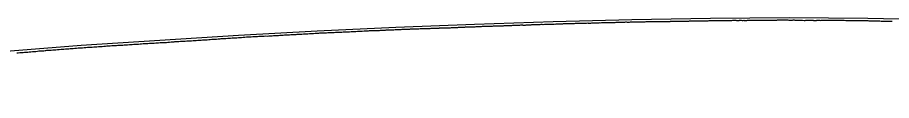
# Model space of a CAD drawing. Extents: x -3793 to 50787, y -1075 to 6138.
# Drawn here: x 8187 to 8742, y -345 to -293 of the extents above; entities that cross this region are included whole.
import ezdxf

# ---------------------------------------------------------------- set-up
doc = ezdxf.new("R2010")
doc.units = 0
doc.layers.add('RD_DDB_Profile_EX', color=7, linetype='Continuous')
doc.layers.add('RD_DDB_Profile_PR', color=7, linetype='Continuous')

msp = doc.modelspace()

# ---------------------------------------------------------------- linework, layer by layer
at = {"layer": 'RD_DDB_Profile_EX'}
for points in [[(8415.021343, -301.160625), (8415.71151, -301.16216), (8416.022443, -301.16569), (8417.023419, -301.119425), (8417.708027, -301.087285), (8418.02452, -301.058005), (8418.708021, -301.022805), (8419.025319, -301.00931), (8419.706406, -300.943265), (8420.145462, -300.978465), (8420.823958, -300.946845), (8421.146627, -300.86569), (8421.824179, -300.833905), (8422.147429, -300.816025), (8422.824681, -300.8185), (8423.148894, -300.81824), (8423.824763, -300.8207), (8424.149877, -300.78657), (8424.826149, -300.75227), (8425.150345, -300.735825), (8425.826234, -300.704395), (8426.151802, -300.704145), (8426.826286, -300.673025), (8427.152954, -300.68787), (8427.826653, -300.65726), (8428.151407, -300.673565), (8428.823322, -300.60968), (8429.152669, -300.558705), (8429.824564, -300.558665), (8430.153444, -300.50935), (8430.824502, -300.51213), (8431.39369, -300.483285), (8431.824812, -300.46379), (8432.156645, -300.48058), (8432.81798, -300.45045), (8433.151947, -300.450675), (8433.81781, -300.38765), (8434.153496, -300.40307), (8434.818903, -300.403555), (8435.154572, -300.4038), (8435.818741, -300.407475), (8436.20912, -300.31573), (8436.733852, -300.25484), (8437.070621, -300.238485), (8437.734496, -300.206235), (8438.068124, -300.18834), (8438.732704, -300.186405), (8439.068454, -300.18686), (8439.73334, -300.187755), (8440.069935, -300.15457), (8441.069698, -300.13514), (8441.728861, -300.0698), (8442.064838, -300.07047), (8442.730031, -300.00253), (8443.06493, -299.98505), (8443.730902, -299.95318), (8444.066783, -299.95389), (8444.732072, -299.952375), (8445.066875, -299.934895), (8445.839979, -299.95396), (8446.452181, -299.95301), (8446.784412, -299.91894), (8447.120043, -299.90307), (8447.785501, -299.868865), (8448.121086, -299.869765), (8448.786251, -299.87155), (8449.123572, -299.8556), (8449.787339, -299.788305), (8450.123885, -299.787795), (8450.788259, -299.723465), (8451.126577, -299.690905), (8451.782725, -299.69024), (8452.12137, -299.69142), (8452.78349, -299.693725), (8453.444818, -299.66017), (8453.784738, -299.676855), (8454.125065, -299.64411), (8454.785503, -299.64641), (8455.128016, -299.61338), (8455.470839, -299.59599), (8455.786586, -299.580195), (8456.12634, -299.58152), (8456.783908, -299.55143), (8457.128963, -299.5514), (8457.785157, -299.518565), (8458.130907, -299.50279), (8458.785896, -299.505545), (8459.134284, -299.489605), (8459.786967, -299.45695), (8460.286269, -299.474945), (8460.781391, -299.477365), (8461.132659, -299.51425), (8461.782473, -299.48225), (8462.135079, -299.484205), (8462.783239, -299.42323), (8463.13894, -299.300915), (8463.784319, -299.3013), (8464.140581, -299.301515), (8464.785258, -299.272485), (8465.144461, -299.274285), (8465.78634, -299.243115)], [(8465.78634, -299.243115), (8466.147357, -299.263255), (8466.787421, -299.23223), (8467.14579, -299.14229), (8467.784734, -299.113865), (8468.262598, -299.113815), (8468.62694, -299.13407), (8469.263913, -299.132165), (8469.917129, -299.10453), (8470.26511, -299.068985), (8470.629853, -299.05321), (8471.264446, -299.02289), (8471.631428, -299.005355), (8472.266355, -298.972145), (8472.754722, -298.957655), (8473.381677, -298.95598), (8473.748465, -298.9153), (8474.384209, -298.916585), (8474.74602, -298.932345), (8475.383449, -298.899505), (8475.746838, -298.897285), (8476.386245, -298.89625), (8476.74766, -298.84004), (8477.389034, -298.80707), (8477.748487, -298.805015), (8478.390753, -298.7747), (8478.74639, -298.75461), (8479.747297, -298.68396), (8480.386227, -298.6833), (8480.741914, -298.68159), (8481.387756, -298.65147), (8481.74333, -298.64825), (8482.390914, -298.583065), (8482.740896, -298.581125), (8483.389996, -298.54817), (8483.742028, -298.563815), (8484.391508, -298.56625), (8484.743916, -298.529465), (8485.393913, -298.52938), (8485.745317, -298.510305), (8486.389867, -298.477565), (8486.736643, -298.458465), (8487.387735, -298.42864), (8487.738694, -298.42709), (8488.390131, -298.42701), (8488.740101, -298.408025), (8489.392488, -298.375535), (8489.741314, -298.355405), (8490.394225, -298.32592), (8490.740119, -298.32455), (8491.392989, -298.29235), (8491.741799, -298.291035), (8492.388744, -298.29125), (8492.736899, -298.28994), (8493.515956, -298.25938), (8493.994278, -298.261225), (8494.517511, -298.26193), (8494.86808, -298.262405), (8495.780158, -298.22937), (8496.130594, -298.159875), (8496.782732, -298.12545), (8497.132579, -298.144875), (8497.784717, -298.142885), (8498.134258, -298.14335), (8498.809708, -298.10425), (8499.132507, -298.03972), (8499.779796, -298.00552), (8500.127865, -297.988815), (8500.782203, -297.95475), (8501.130099, -297.956875), (8501.784015, -297.92278), (8502.132025, -297.906105), (8502.786425, -297.90465), (8503.133949, -297.90533), (8503.782329, -297.9038), (8504.129418, -297.870055), (8504.784562, -297.83641), (8505.128414, -297.821255), (8505.782762, -297.754995), (8506.130595, -297.755925), (8506.784995, -297.72225), (8507.132775, -297.723215), (8507.780756, -297.721975), (8508.1287, -297.82892), (8508.440568, -297.828325), (8508.782324, -297.827965), (8509.131064, -297.829415), (8509.784377, -297.796135), (8510.133511, -297.692985), (8510.786429, -297.65981), (8511.132438, -297.626095), (8511.778575, -297.62532), (8512.128653, -297.575565), (8512.780008, -297.542535), (8513.255998, -297.537375), (8513.781959, -297.51106), (8514.133794, -297.477375), (8514.783822, -297.47728), (8515.136858, -297.462445), (8515.77979, -297.459605), (8516.132429, -297.443335)], [(8516.132429, -297.443335), (8516.781654, -297.410865), (8517.131602, -297.412125), (8518.071428, -297.363865), (8518.710213, -297.332345), (8519.062186, -297.329495), (8519.704254, -297.29731), (8520.058128, -297.313615), (8520.707314, -297.346365), (8521.056905, -297.325935), (8521.707731, -297.26137), (8522.05936, -297.24254), (8523.061715, -297.17284), (8523.708019, -297.14088), (8524.054299, -297.157155), (8524.707361, -297.15799), (8525.056807, -297.155435), (8525.710948, -297.156265), (8526.059446, -297.137865), (8526.713725, -297.13867), (8527.058479, -297.118825), (8527.707439, -297.11941), (8528.054607, -297.13596), (8528.468167, -297.102415), (8528.813667, -297.13455), (8529.4721, -297.1001), (8529.812251, -297.06489), (8530.471317, -297.03338), (8530.814737, -296.996835), (8531.475264, -296.99534), (8531.816807, -296.96053), (8532.808403, -296.95766), (8533.472676, -296.923455), (8533.810818, -296.889195), (8534.475198, -296.890945), (8534.810252, -296.888895), (8535.469107, -296.854455), (8535.805952, -296.853915), (8536.472501, -296.852845), (8536.807932, -296.85087), (8537.476319, -296.816565), (8537.80714, -296.8328), (8538.468821, -296.80169), (8538.803582, -296.74982), (8539.472558, -296.715875), (8539.806347, -296.69894), (8540.475859, -296.69835), (8540.805325, -296.69653), (8541.476306, -296.662485), (8541.808096, -296.662185), (8542.148577, -296.646135), (8542.472068, -296.63113), (8542.804745, -296.62957), (8543.598618, -296.662815), (8544.269743, -296.6627), (8544.601683, -296.647505), (8545.265505, -296.613745), (8545.598069, -296.598525), (8546.26588, -296.60126), (8546.597582, -296.602515), (8546.964007, -296.58419), (8547.264799, -296.56936), (8547.600694, -296.55423), (8548.260235, -296.55436), (8548.5972, -296.53914), (8549.26218, -296.473205), (8549.600351, -296.4918), (8550.262181, -296.495195), (8550.59988, -296.49682), (8551.260767, -296.4972), (8551.779437, -296.473), (8552.25607, -296.449455), (8552.599651, -296.45149), (8553.257631, -296.41958), (8553.602991, -296.35116), (8554.258276, -296.32204), (8554.602535, -296.323855), (8555.250035, -296.324445), (8555.599237, -296.3264), (8556.251575, -296.327225), (8556.602466, -296.311645), (8557.252873, -296.24808), (8557.605779, -296.26805), (8558.245818, -296.239925), (8558.598876, -296.20657), (8559.243493, -296.17577), (8559.602187, -296.232035), (8560.244634, -296.233515), (8560.695174, -296.21869), (8561.698626, -296.1112), (8562.333514, -296.078045), (8562.692117, -296.080435), (8563.332526, -296.079405), (8563.695583, -296.081945), (8564.335046, -296.080915), (8564.699046, -296.06524), (8565.331356, -296.064005), (8565.696426, -296.08319), (8566.335062, -296.08223), (8566.696262, -296.08494), (8567.327399, -296.05237)], [(8567.327399, -296.05237), (8567.693428, -295.981965), (8568.329455, -295.94976), (8568.789356, -295.95279), (8569.423633, -295.95224), (8569.793213, -295.95192), (8570.421876, -295.95114), (8571.041156, -295.954585), (8571.423614, -295.93547), (8571.790997, -295.88052), (8572.421525, -295.88018), (8572.784961, -295.860305), (8573.423078, -295.82842), (8573.788964, -295.828355), (8574.427201, -295.86003), (8574.789322, -295.894765), (8575.422535, -295.894415), (8575.856586, -295.869255), (8576.426481, -295.81278), (8576.787438, -295.81129), (8577.421503, -295.779485), (8577.785186, -295.77968), (8578.425317, -295.780025), (8578.789339, -295.760555), (8579.430127, -295.72898), (8579.789859, -295.72903), (8580.787622, -295.7294), (8581.427736, -295.73021), (8581.788294, -295.692755), (8582.422453, -295.661375), (8582.78619, -295.643695), (8583.425966, -295.64445), (8583.786859, -295.643265), (8584.426921, -295.644015), (8584.791157, -295.66259), (8585.785469, -295.6621), (8586.424868, -295.631495), (8586.789918, -295.595825), (8587.421858, -295.596755), (8587.784334, -295.595815), (8588.422502, -295.56522), (8588.788783, -295.584175), (8589.423982, -295.556535), (8589.793224, -295.55565), (8590.421979, -295.55675), (8590.787705, -295.55761), (8591.421305, -295.55935), (8591.792318, -295.540285), (8592.419071, -295.5102), (8592.786876, -295.474025), (8593.415628, -295.470155), (8593.78517, -295.46958), (8594.421267, -295.468585), (8594.786099, -295.487755), (8595.416043, -295.486675), (8595.784469, -295.46802), (8596.561804, -295.48416), (8596.924502, -295.463905), (8597.557671, -295.463085), (8597.918924, -295.480765), (8598.559222, -295.48018), (8598.923493, -295.47985), (8599.559135, -295.476235), (8599.933736, -295.457745), (8600.560642, -295.45763), (8600.922166, -295.457565), (8601.559334, -295.42515), (8601.916916, -295.371025), (8602.555556, -295.36814), (8602.914645, -295.36808), (8603.560575, -295.367965), (8603.915558, -295.36636), (8604.913974, -295.316045), (8605.56233, -295.249255), (8605.914944, -295.267005), (8606.557353, -295.234785), (8606.913624, -295.252705), (8607.562256, -295.25307), (8607.915258, -295.235365), (8608.558374, -295.264875), (8608.913271, -295.247405), (8609.564595, -295.280205), (8609.915037, -295.315695), (8610.558188, -295.283915), (8610.913682, -295.282785), (8611.564673, -295.248315), (8611.915011, -295.24862), (8612.559584, -295.24918), (8612.914009, -295.214375), (8613.564373, -295.21519), (8613.915999, -295.180135), (8614.560363, -295.145705), (8614.914519, -295.12876), (8615.56504, -295.097635), (8615.916852, -295.09816), (8616.559839, -295.066835), (8616.91621, -295.06754), (8617.558148, -295.100765), (8617.911603, -295.09979), (8618.561016, -295.06599), (8619.195455, -295.08485)], [(8619.195455, -295.08485), (8619.559282, -295.0857), (8619.91287, -295.086525), (8620.560344, -295.05616), (8620.919146, -295.03933), (8621.559649, -295.03793), (8621.914583, -295.02092), (8622.708194, -295.055315), (8623.34599, -295.05672), (8623.707456, -295.090415), (8624.010885, -295.0899), (8624.353913, -295.08958), (8624.709984, -295.10527), (8625.349767, -295.075155), (8625.705747, -295.019535), (8626.414655, -294.983765), (8626.770853, -294.96422), (8627.422453, -294.963635), (8627.773615, -294.94408), (8628.422858, -294.940495), (8628.826315, -294.95563), (8629.42302, -294.95266), (8629.767358, -294.96816), (8630.427044, -294.96803), (8630.773379, -294.950755), (8631.429156, -294.947485), (8631.770272, -294.945785), (8632.426826, -294.912395), (8632.76661, -294.876675), (8633.766864, -294.872115), (8634.436153, -294.869685), (8634.770407, -294.88503), (8635.433394, -294.918345), (8635.766782, -294.93365), (8636.432969, -294.93082), (8636.767013, -294.929575), (8637.439867, -294.963365), (8637.770054, -294.945495), (8638.457175, -294.908305), (8638.766997, -294.891745), (8639.436257, -294.85863), (8639.763139, -294.842455), (8640.440785, -294.84054), (8640.770084, -294.80697), (8641.443116, -294.77114), (8641.767059, -294.770105), (8642.439921, -294.7368), (8642.763471, -294.751925), (8643.445565, -294.783925), (8643.770439, -294.847655), (8644.44509, -294.84871), (8644.766899, -294.83164), (8645.443855, -294.795735), (8645.76392, -294.77876), (8646.449197, -294.777145), (8646.767732, -294.776225), (8647.445592, -294.81127), (8647.767105, -294.81189), (8648.088035, -294.794895), (8648.446194, -294.776185), (8648.764162, -294.80735), (8649.448779, -294.809325), (8649.76746, -294.808595), (8650.447164, -294.80704), (8650.82852, -294.77498), (8651.509072, -294.739375), (8651.825345, -294.738675), (8652.511806, -294.74059), (8652.903464, -294.77317), (8653.511897, -294.77222), (8653.828832, -294.771725), (8654.507703, -294.73986), (8654.825476, -294.72494), (8655.511203, -294.724265), (8655.832471, -294.73989), (8656.510114, -294.74214), (8656.829114, -294.743195), (8657.825991, -294.63102), (8658.510235, -294.66488), (8658.833129, -294.664825), (8659.462654, -294.664835), (8659.782249, -294.681935), (8660.461161, -294.67878), (8660.779416, -294.69453), (8661.458665, -294.660015), (8661.779663, -294.677305), (8662.783716, -294.65824), (8663.466104, -294.68953), (8663.781018, -294.65919), (8664.462449, -294.6592), (8664.781456, -294.6752), (8665.464688, -294.67244), (8665.778748, -294.68952), (8666.467695, -294.655685), (8666.782837, -294.641225), (8667.465953, -294.63843), (8667.783432, -294.623055), (8668.465987, -294.623535), (8668.780832, -294.65672), (8669.464003, -294.619995), (8669.781516, -294.55733)], [(8669.781516, -294.55733), (8670.464041, -294.5578), (8670.778929, -294.559275), (8671.468713, -294.557345), (8671.783314, -294.55756), (8672.165184, -294.55629), (8672.467558, -294.555485), (8672.784078, -294.541565), (8673.466414, -294.54246), (8673.781707, -294.527055), (8674.465063, -294.5596), (8674.779367, -294.57694), (8675.460852, -294.54365), (8675.780172, -294.561375), (8676.468313, -294.559885), (8676.980614, -294.60217), (8677.759912, -294.66165), (8678.439725, -294.660125), (8678.758007, -294.62623), (8679.438004, -294.593595), (8679.759014, -294.57718), (8680.440473, -294.57575), (8680.757004, -294.590925), (8681.444385, -294.62689), (8681.796044, -294.659625), (8682.443581, -294.6911), (8682.759927, -294.720845), (8683.443638, -294.719805), (8683.758093, -294.7508), (8684.440631, -294.753025), (8684.756067, -294.768305), (8685.439716, -294.732925), (8685.754321, -294.746475), (8686.759199, -294.798925), (8687.443148, -294.79833), (8687.760697, -294.766785), (8688.442912, -294.76962), (8688.758838, -294.674465), (8689.441698, -294.6398), (8689.757257, -294.606735), (8690.445995, -294.609355), (8690.762265, -294.60915), (8691.444777, -294.642895), (8691.760655, -294.642895), (8692.443275, -294.642895), (8692.759155, -294.880165), (8693.439702, -294.85009), (8693.936961, -294.84579), (8694.62223, -294.84168), (8694.936158, -294.6216), (8695.620727, -294.655885), (8695.934657, -294.655885), (8696.242333, -294.654665), (8696.621647, -294.65341), (8696.937005, -294.82591), (8697.625311, -294.788335), (8697.936552, -294.786875), (8698.633769, -294.78416), (8698.942666, -294.768975), (8699.631858, -294.76961), (8699.941212, -294.707905), (8700.632552, -294.705055), (8701.057763, -294.674), (8701.633022, -294.672205), (8701.940086, -294.686575), (8702.634486, -294.719075), (8702.939396, -294.704275), (8703.632162, -294.67064), (8703.93799, -294.65579), (8704.63247, -294.688415), (8704.937301, -294.658315), (8705.887518, -294.6414), (8706.191091, -294.62441), (8707.186135, -294.686195), (8707.884202, -294.687585), (8708.18517, -294.700815), (8709.183337, -294.727365), (8710.18151, -294.709075), (8711.180264, -294.742555), (8712.179746, -294.74286), (8713.17836, -294.82837), (8714.176979, -294.86073), (8715.175602, -294.81426), (8715.504053, -294.81379), (8716.174872, -294.82778), (8717.171818, -294.82872), (8718.170892, -294.81226), (8719.169969, -294.810315), (8720.319483, -294.880605), (8721.176644, -294.89611), (8722.176492, -294.9105), (8723.17601, -294.887985), (8724.17553, -294.872385), (8725.17588, -294.95988), (8726.172879, -294.97355), (8727.172829, -294.987365), (8727.886025, -295.02354), (8728.62678, -295.05943), (8729.627323, -295.05596), (8729.950343, -295.070985), (8730.627965, -295.10296)], [(8730.627965, -295.10296), (8731.628653, -295.13612), (8732.779016, -295.169095), (8733.778776, -295.180375), (8734.778774, -295.20648), (8735.771497, -295.217625), (8736.771623, -295.274345), (8737.771749, -295.29957), (8738.772507, -295.277845), (8739.772944, -295.299695), (8740.773458, -295.28468), (8741.773972, -295.346825), (8742.771724, -295.39522)], [(8322.399744, -306.009285), (8323.399786, -305.94773), (8324.399827, -305.88614), (8325.454232, -305.841835), (8326.399659, -305.807615), (8327.399526, -305.75554), (8328.399625, -305.668715), (8329.399421, -305.563025), (8330.399528, -305.490695), (8331.399456, -305.465485), (8332.399615, -305.32938), (8333.399472, -305.303165), (8334.399629, -305.243155), (8335.399578, -305.18019), (8336.399798, -305.09459), (8337.399718, -305.0549), (8338.383155, -305.00742), (8339.383202, -304.98381), (8340.383362, -304.91173), (8341.383415, -304.899685), (8342.712223, -304.84294), (8343.710537, -304.752165), (8344.715952, -304.703235), (8345.712268, -304.70499), (8346.710976, -304.627005), (8347.712052, -304.55437), (8348.713133, -304.51845), (8349.711908, -304.42834), (8350.71341, -304.40634), (8351.714919, -304.346445), (8352.714624, -304.295785), (8353.715546, -304.22203), (8354.717228, -304.16239), (8355.717365, -304.112435), (8356.718719, -304.06461), (8357.720689, -304.017865), (8358.720843, -303.917935), (8359.162241, -303.918905), (8359.722448, -303.907785), (8360.724874, -303.837405), (8361.725482, -303.83981), (8362.72729, -303.79318), (8363.977671, -303.65719), (8364.730713, -303.583765), (8365.732975, -303.537435), (8366.735905, -303.49228), (8367.535007, -303.478905), (8368.793101, -303.404755), (8369.53587, -303.35605), (8370.536073, -303.28314), (8371.536506, -303.248685), (8372.537072, -303.201855), (8374.108337, -303.1005), (8375.108362, -303.063695), (8376.108944, -303.014445), (8377.108043, -302.948385), (8378.105344, -302.89792), (8378.423961, -302.86487), (8379.104705, -302.795995), (8380.105108, -302.79627), (8381.106054, -302.784145), (8382.10499, -302.70441), (8383.239391, -302.655525), (8384.105193, -302.58059), (8385.106511, -302.4962), (8386.106361, -302.495205), (8387.107137, -302.47324), (8388.108475, -302.41198), (8389.100823, -302.360405), (8390.102533, -302.34973), (8391.102206, -302.298285), (8391.953402, -302.21426), (8392.953733, -302.18675), (8393.954633, -302.140225), (8394.9557, -302.072665), (8395.956166, -302.07315), (8396.957069, -302.04881), (8397.957577, -301.999465), (8398.958629, -301.896195), (8399.959682, -301.850785), (8400.960301, -301.823395), (8401.961355, -301.76326), (8402.962048, -301.729315), (8403.963255, -301.69907), (8404.964032, -301.66586), (8406.021349, -301.59047), (8407.31654, -301.492915), (8408.022801, -301.460045), (8409.023324, -301.42972), (8409.723364, -301.395725), (8410.024131, -301.38243), (8410.722477, -301.313625), (8411.02494, -301.315475), (8411.721582, -301.31652), (8412.13197, -301.297985), (8412.720489, -301.269875), (8413.026671, -301.241285), (8413.713972, -301.20494), (8414.020382, -301.19164), (8414.712746, -301.15854), (8415.021343, -301.160625)], [(8227.369665, -312.205335), (8228.371822, -312.136485), (8229.371972, -312.04116), (8230.372812, -311.95315), (8231.374781, -311.855925), (8232.375619, -311.829435), (8233.374191, -311.7917), (8234.376238, -311.706515), (8235.377356, -311.61189), (8236.378008, -311.57401), (8237.380664, -311.489995), (8238.381307, -311.39057), (8238.776494, -311.37126), (8239.374991, -311.330685), (8239.817966, -311.329495), (8240.818158, -311.278705), (8241.818232, -311.1504), (8242.818423, -311.087885), (8243.818507, -311.024705), (8244.818741, -310.92451), (8245.818859, -310.87345), (8246.819093, -310.773245), (8247.819209, -310.73369), (8248.819462, -310.672235), (8249.819743, -310.611125), (8250.819907, -310.56069), (8251.819794, -310.508295), (8252.840453, -310.4577), (8253.222784, -310.43842), (8253.840644, -310.41903), (8254.840869, -310.3306), (8255.840923, -310.29126), (8256.841148, -310.241445), (8258.038214, -310.13182), (8258.841502, -310.080045), (8259.84182, -310.03086), (8260.841966, -309.903605), (8261.842284, -309.854475), (8262.853644, -309.8048), (8263.842841, -309.801865), (8264.842678, -309.761445), (8265.842919, -309.616355), (8266.835639, -309.51801), (8267.836078, -309.469725), (8268.836423, -309.42104), (8269.836946, -309.361665), (8270.837289, -309.30122), (8271.83781, -309.215145), (8272.838369, -309.21247), (8273.838812, -309.1768), (8274.839436, -309.07241), (8275.840061, -309.0253), (8276.566084, -308.97243), (8277.566145, -308.872385), (8278.565985, -308.867815), (8279.566239, -308.842405), (8280.588092, -308.746705), (8281.58892, -308.722555), (8282.588875, -308.682645), (8283.58899, -308.58283), (8284.589106, -308.42434), (8285.588749, -308.373495), (8286.588864, -308.297745), (8286.930793, -308.2807), (8287.589183, -308.2363), (8288.589134, -308.22406), (8289.589558, -308.13697), (8290.589981, -308.075695), (8291.746223, -308.031005), (8292.590615, -307.98907), (8293.591347, -307.916195), (8294.592079, -307.86764), (8295.593797, -307.78345), (8296.594535, -307.69737), (8297.595575, -307.68711), (8298.596615, -307.626705), (8299.597166, -307.540395), (8300.598203, -307.46787), (8301.59931, -307.407575), (8302.60066, -307.28614), (8303.601512, -307.23809), (8304.600265, -307.165225), (8305.601594, -307.10506), (8306.60255, -307.10708), (8307.580679, -307.033885), (8308.579456, -306.93123), (8309.409546, -306.843775), (8310.409218, -306.77579), (8311.409123, -306.674355), (8312.408769, -306.619045), (8313.408704, -306.61806), (8314.408425, -306.513875), (8315.400863, -306.425415), (8315.823372, -306.402465), (8316.400512, -306.37044), (8317.400497, -306.320185), (8318.400247, -306.26663), (8319.400232, -306.216385), (8320.638802, -306.161975), (8321.399936, -306.149975), (8322.399744, -306.009285)], [(8186.492734, -315.381345), (8187.494111, -315.275115), (8188.495624, -315.1693), (8189.496997, -315.12124), (8190.622195, -315.0609), (8191.48996, -314.97632), (8192.491392, -314.9288), (8193.492966, -314.84079), (8194.494393, -314.74334), (8195.495969, -314.61916), (8196.603278, -314.5131), (8197.598019, -314.456455), (8198.600828, -314.408965), (8199.601751, -314.23767), (8200.604661, -314.150325), (8201.60822, -314.11427), (8202.611319, -314.087735), (8203.614405, -314.011715), (8204.607559, -313.825205), (8205.068485, -313.804205), (8205.610793, -313.768745), (8206.61416, -313.69369), (8207.441507, -313.684), (8208.433802, -313.56495), (8209.433303, -313.492515), (8209.883915, -313.47067), (8210.43533, -313.433765), (8211.43525, -313.403915), (8212.435168, -313.253045), (8213.437392, -313.18411), (8214.699345, -313.07047), (8215.436076, -313.03368), (8216.438727, -312.946855), (8217.439077, -312.886025), (8218.439427, -312.796385), (8219.514775, -312.734675), (8220.443475, -312.678755), (8221.444267, -312.579115), (8222.447382, -312.57561), (8223.446027, -312.504325), (8224.43912, -312.343995), (8225.442691, -312.29781), (8226.444608, -312.249615), (8227.369665, -312.205335)]]:
    msp.add_lwpolyline(points, dxfattribs=at)
at = {"layer": 'RD_DDB_Profile_PR'}
msp.add_lwpolyline([(7877.33, -345.4905), (7927.33, -339.6785), (7977.33, -334.2845), (8027.33, -328.946), (8077.33, -323.6075), (8127.33, -319.0495), (8177.33, -314.527), (8227.33, -310.607), (8277.33, -307.296), (8327.33, -304.159), (8377.33, -301.337), (8427.33, -299.08), (8477.33, -297.21), (8527.33, -295.519), (8577.33, -294.184), (8627.33, -293.3635), (8677.33, -293.029), (8727.33, -293.3955), (8777.33, -294.402)], dxfattribs=at)

doc.saveas('drawing.dxf')
